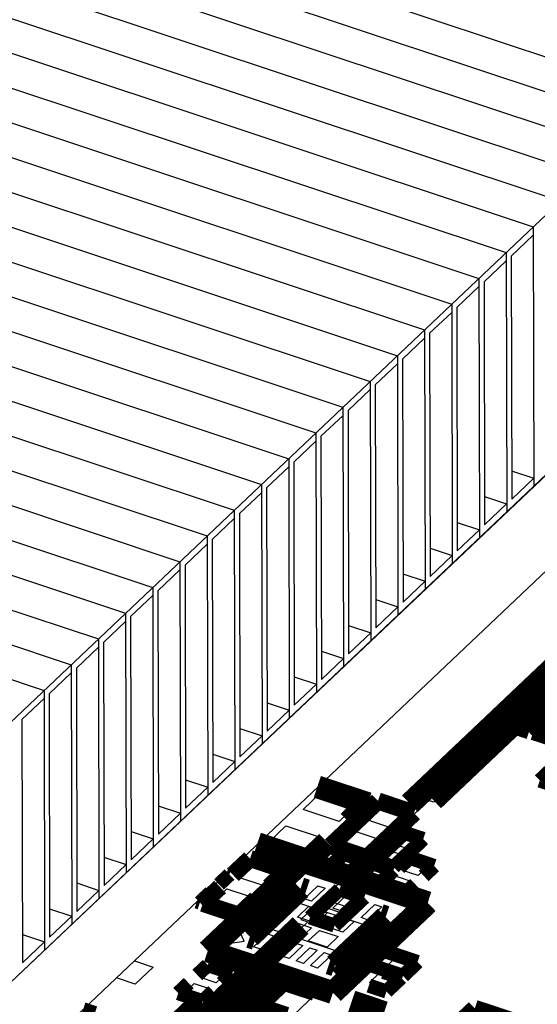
# Model space of a CAD drawing. Extents: x 0 to 1189, y 0 to 841.
# Tile 280 of 297: x 620.4 to 625.88, y 554.97 to 565.4. Entities that reach past the tile are written whole.
import ezdxf

# ---------------------------------------------------------------- set-up
doc = ezdxf.new("R2010")
doc.units = 0
doc.header["$LTSCALE"] = 65.395
doc.layers.get('0').update_dxf_attribs({"linetype": 'CONTINUOUS'})
doc.layers.add('AL-BASE_ES7632BT_22_2', color=7, linetype='CONTINUOUS')
doc.layers.add('PRT0002_2', color=7, linetype='CONTINUOUS')

msp = doc.modelspace()

# ---------------------------------------------------------------- linework, layer by layer
at = {"color": 7, "linetype": 'Continuous'}
for p, q in [((629.633, 561.702), (624.783, 557.106)), ((625.765, 558.1), (625.862, 558.192)), ((625.862, 558.192), (626.03, 558.136)), ((625.603, 557.946), (625.699, 558.038)), ((625.699, 558.038), (625.867, 557.982)), ((625.933, 558.045), (625.765, 558.1)), ((625.771, 557.891), (625.603, 557.946)), ((625.867, 557.982), (625.771, 557.891)), ((623.397, 557.029), (623.579, 557.202)), ((623.579, 557.202), (623.961, 557.075)), ((623.961, 557.075), (623.78, 556.902)), ((624.725, 557.125), (624.476, 556.888)), ((624.783, 557.106), (624.725, 557.125)), ((623.78, 556.902), (623.397, 557.029)), ((624.074, 556.92), (624.219, 557.058)), ((624.219, 557.058), (624.463, 556.977)), ((624.463, 556.977), (624.318, 556.839)), ((624.533, 556.869), (623.97, 556.335)), ((624.318, 556.839), (624.074, 556.92)), ((624.476, 556.888), (624.533, 556.869)), ((623.034, 556.685), (623.216, 556.857)), ((623.216, 556.857), (623.598, 556.73)), ((623.801, 556.662), (623.946, 556.8)), ((623.946, 556.8), (624.191, 556.718)), ((624.333, 556.671), (624.429, 556.762)), ((624.429, 556.762), (624.597, 556.706)), ((622.946, 556.693), (623.284, 556.581)), ((623.416, 556.558), (623.034, 556.685)), ((623.598, 556.73), (623.416, 556.558)), ((624.046, 556.581), (623.801, 556.662)), ((624.191, 556.718), (624.046, 556.581)), ((624.501, 556.615), (624.333, 556.671)), ((624.597, 556.706), (624.501, 556.615)), ((623.284, 556.581), (623.061, 556.37)), ((624.17, 556.517), (624.267, 556.608)), ((624.267, 556.608), (624.435, 556.552)), ((624.435, 556.552), (624.338, 556.461)), ((622.718, 556.311), (622.864, 556.448)), ((623.061, 556.37), (622.724, 556.482)), ((622.864, 556.448), (623.108, 556.367)), ((623.747, 556.425), (623.847, 556.52)), ((623.847, 556.52), (624.009, 556.466)), ((624.009, 556.466), (623.909, 556.371)), ((624.338, 556.461), (624.17, 556.517)), ((624.449, 556.385), (624.545, 556.477)), ((624.545, 556.477), (624.713, 556.421)), ((623.108, 556.367), (622.963, 556.229)), ((623.897, 556.359), (623.375, 555.864)), ((623.909, 556.371), (623.747, 556.425)), ((623.97, 556.335), (623.897, 556.359)), ((624.02, 556.334), (624.12, 556.429)), ((624.12, 556.429), (624.283, 556.375)), ((624.283, 556.375), (624.183, 556.28)), ((624.617, 556.33), (624.449, 556.385)), ((624.713, 556.421), (624.617, 556.33)), ((622.963, 556.229), (622.718, 556.311)), ((624.183, 556.28), (624.02, 556.334)), ((624.286, 556.231), (624.383, 556.323)), ((624.383, 556.323), (624.551, 556.267)), ((624.551, 556.267), (624.454, 556.176)), ((622.446, 556.052), (622.591, 556.19)), ((622.591, 556.19), (622.836, 556.109)), ((623.41, 556.084), (623.555, 556.222)), ((623.632, 556.197), (623.486, 556.059)), ((623.555, 556.222), (623.632, 556.197)), ((623.56, 556.034), (623.706, 556.172)), ((623.782, 556.147), (623.637, 556.009)), ((623.706, 556.172), (623.782, 556.147)), ((624.454, 556.176), (624.286, 556.231)), ((622.69, 555.971), (622.446, 556.052)), ((622.836, 556.109), (622.69, 555.971)), ((623.024, 555.774), (623.319, 556.053)), ((623.319, 556.053), (624.083, 555.799)), ((623.486, 556.059), (623.41, 556.084)), ((623.637, 556.009), (623.56, 556.034)), ((623.711, 555.984), (623.856, 556.122)), ((623.932, 556.097), (623.787, 555.959)), ((623.856, 556.122), (623.932, 556.097)), ((623.861, 555.934), (624.006, 556.072)), ((624.083, 556.047), (623.938, 555.909)), ((624.006, 556.072), (624.083, 556.047)), ((623.338, 555.89), (623.456, 556.002)), ((623.456, 556.002), (623.654, 555.936)), ((623.654, 555.936), (623.536, 555.824)), ((623.787, 555.959), (623.711, 555.984)), ((623.938, 555.909), (623.861, 555.934)), ((624.012, 555.884), (624.157, 556.022)), ((624.233, 555.997), (624.088, 555.859)), ((624.157, 556.022), (624.233, 555.997)), ((623.448, 555.84), (617.081, 549.806)), ((623.17, 555.731), (623.288, 555.843)), ((623.288, 555.843), (623.486, 555.777)), ((623.536, 555.824), (623.338, 555.89)), ((623.375, 555.864), (623.448, 555.84)), ((623.62, 555.796), (623.738, 555.908)), ((623.738, 555.908), (623.937, 555.842)), ((623.937, 555.842), (623.819, 555.73)), ((624.088, 555.859), (624.012, 555.884)), ((622.71, 555.773), (622.528, 555.601)), ((622.772, 555.636), (622.71, 555.773)), ((622.873, 555.576), (623.019, 555.714)), ((623.019, 555.714), (623.095, 555.688)), ((623.788, 555.519), (623.024, 555.774)), ((623.368, 555.665), (623.17, 555.731)), ((623.486, 555.777), (623.368, 555.665)), ((623.452, 555.637), (623.57, 555.749)), ((623.57, 555.749), (623.769, 555.683)), ((623.819, 555.73), (623.62, 555.796)), ((624.083, 555.799), (623.788, 555.519)), ((622.528, 555.601), (622.772, 555.636)), ((623.095, 555.688), (622.95, 555.551)), ((623.024, 555.526), (623.169, 555.664)), ((623.245, 555.638), (623.1, 555.501)), ((623.169, 555.664), (623.245, 555.638)), ((623.174, 555.476), (623.32, 555.614)), ((623.32, 555.614), (623.396, 555.588)), ((623.651, 555.571), (623.452, 555.637)), ((623.769, 555.683), (623.651, 555.571)), ((622.95, 555.551), (622.873, 555.576)), ((623.1, 555.501), (623.024, 555.526)), ((623.396, 555.588), (623.251, 555.45)), ((623.325, 555.426), (623.47, 555.564)), ((623.546, 555.538), (623.401, 555.4)), ((623.47, 555.564), (623.546, 555.538)), ((623.475, 555.376), (623.62, 555.514)), ((623.62, 555.514), (623.697, 555.488)), ((621.611, 555.428), (621.811, 555.361)), ((623.251, 555.45), (623.174, 555.476)), ((623.401, 555.4), (623.325, 555.426)), ((623.697, 555.488), (623.552, 555.35)), ((621.811, 555.361), (621.62, 555.18)), ((622.31, 555.25), (622.406, 555.341)), ((622.406, 555.341), (622.575, 555.285)), ((622.754, 555.225), (622.85, 555.316)), ((622.85, 555.316), (623.018, 555.26)), ((623.552, 555.35), (623.475, 555.376)), ((621.62, 555.18), (621.42, 555.247)), ((622.478, 555.194), (622.31, 555.25)), ((622.575, 555.285), (622.478, 555.194)), ((622.922, 555.169), (622.754, 555.225)), ((623.018, 555.26), (622.922, 555.169)), ((622.148, 555.096), (622.244, 555.187)), ((622.316, 555.04), (622.148, 555.096)), ((622.244, 555.187), (622.412, 555.131)), ((622.412, 555.131), (622.316, 555.04)), ((622.591, 555.071), (622.688, 555.162)), ((622.688, 555.162), (622.856, 555.106)), ((622.856, 555.106), (622.76, 555.015)), ((622.99, 554.951), (623.217, 555.167)), ((623.217, 555.167), (623.523, 555.065)), ((622.76, 555.015), (622.591, 555.071)), ((623.523, 555.065), (623.295, 554.85))]:
    msp.add_line(p, q, dxfattribs=at)
at = {"color": 1, "linetype": 'Continuous'}
for p, q in [((623.803, 556.143), (623.707, 556.052)), ((623.972, 556.087), (623.803, 556.143)), ((623.707, 556.052), (623.875, 555.996)), ((623.875, 555.996), (623.972, 556.087)), ((623.641, 555.989), (623.545, 555.898)), ((623.809, 555.933), (623.641, 555.989)), ((623.713, 555.842), (623.809, 555.933)), ((623.545, 555.898), (623.713, 555.842)), ((624.102, 555.548), (624.002, 555.453)), ((624.264, 555.494), (624.102, 555.548)), ((624.002, 555.453), (624.164, 555.399)), ((624.164, 555.399), (624.264, 555.494)), ((624.375, 555.457), (624.275, 555.362)), ((624.537, 555.403), (624.375, 555.457)), ((624.437, 555.308), (624.537, 555.403)), ((623.927, 555.382), (623.827, 555.288)), ((624.089, 555.329), (623.927, 555.382)), ((623.989, 555.234), (624.089, 555.329)), ((624.275, 555.362), (624.437, 555.308)), ((623.827, 555.288), (623.989, 555.234)), ((624.2, 555.292), (624.1, 555.197)), ((624.1, 555.197), (624.263, 555.143)), ((624.363, 555.238), (624.2, 555.292)), ((624.263, 555.143), (624.363, 555.238))]:
    msp.add_line(p, q, dxfattribs=at)
at = {"color": 7, "linetype": 'Continuous'}
for points, const_width in [([(624.529, 557.091), (629.438, 561.744)], 0.242), ([(624.775, 557.131), (629.589, 561.694)], 0.242), ([(625.843, 558.233), (625.53, 557.936)], 0.151), ([(625.789, 557.849), (626.103, 558.146)], 0.151), ([(626.103, 558.146), (625.843, 558.233)], 0.151), ([(626.146, 558.138), (625.832, 557.841)], 0.151), ([(625.53, 557.936), (625.789, 557.849)], 0.151), ([(625.832, 557.841), (626.092, 557.755)], 0.151), ([(626.059, 557.484), (625.905, 557.337)], 0.151), ([(624.083, 557.092), (623.548, 557.27)], 0.242), ([(625.905, 557.337), (626.432, 557.162)], 0.151), ([(624.191, 557.12), (623.691, 556.646)], 0.181), ([(623.879, 556.898), (624.083, 557.092)], 0.242), ([(624.573, 556.992), (624.191, 557.12)], 0.181), ([(624.074, 556.519), (624.573, 556.992)], 0.181), ([(623.957, 556.357), (624.489, 556.86)], 0.242), ([(624.411, 556.803), (624.097, 556.506)], 0.151), ([(624.67, 556.717), (624.411, 556.803)], 0.151), ([(623.447, 556.49), (622.912, 556.668)], 0.242), ([(623.652, 556.683), (623.447, 556.49)], 0.242), ([(624.357, 556.42), (624.67, 556.717)], 0.151), ([(623.691, 556.646), (624.074, 556.519)], 0.181), ([(622.388, 555.531), (623.374, 556.465)], 0.242), ([(622.654, 556.338), (622.836, 556.51)], 0.181), ([(622.836, 556.51), (623.218, 556.383)], 0.181), ([(623.396, 556.481), (624.718, 556.042)], 0.242), ([(623.828, 556.561), (623.674, 556.415)], 0.151), ([(624.016, 556.499), (623.828, 556.561)], 0.151), ([(624.097, 556.506), (624.357, 556.42)], 0.151), ([(624.527, 556.518), (624.415, 556.412)], 0.151), ([(624.786, 556.431), (624.527, 556.518)], 0.151), ([(623.218, 556.383), (623.036, 556.211)], 0.181), ([(623.674, 556.415), (623.861, 556.352)], 0.151), ([(624.356, 556.386), (624.168, 556.448)], 0.151), ([(624.201, 556.239), (624.356, 556.386)], 0.151), ([(624.675, 556.326), (624.786, 556.431)], 0.151), ([(622.507, 556.236), (622.618, 556.341)], 0.151), ([(622.618, 556.341), (622.586, 556.352)], 0.151), ([(624.014, 556.302), (624.201, 556.239)], 0.151), ([(624.324, 556.326), (624.213, 556.221)], 0.151), ([(622.518, 556.209), (622.336, 556.036)], 0.181), ([(622.834, 555.682), (623.37, 556.191)], 0.242), ([(623.37, 556.191), (623.43, 556.171)], 0.242), ([(623.471, 555.887), (623.785, 556.184)], 0.151), ([(623.785, 556.184), (624.045, 556.098)], 0.151), ([(624.213, 556.221), (624.473, 556.134)], 0.151), ([(624.473, 556.134), (624.584, 556.24)], 0.151), ([(622.273, 556.055), (622.305, 556.044)], 0.151), ([(622.305, 556.044), (622.416, 556.15)], 0.151), ([(622.718, 555.909), (622.9, 556.082)], 0.181), ([(624.718, 556.042), (623.714, 555.09)], 0.242), ([(624.045, 556.098), (623.731, 555.801)], 0.151), ([(622.336, 556.036), (622.718, 555.909)], 0.181), ([(624.273, 555.89), (624.213, 555.91)], 0.242), ([(617.072, 549.831), (623.372, 555.801)], 0.242), ([(623.731, 555.801), (623.471, 555.887)], 0.151), ([(623.736, 555.382), (624.273, 555.89)], 0.242), ([(622.834, 555.682), (622.894, 555.662)], 0.242), ([(623.714, 555.09), (622.388, 555.531)], 0.242), ([(623.929, 555.443), (624.083, 555.589)], 0.151), ([(624.083, 555.589), (624.61, 555.414)], 0.151), ([(623.736, 555.382), (623.676, 555.402)], 0.242), ([(624.456, 555.267), (623.929, 555.443)], 0.151), ([(622.388, 555.382), (622.277, 555.277)], 0.151), ([(622.648, 555.296), (622.388, 555.382)], 0.151), ([(622.832, 555.357), (622.518, 555.06)], 0.151), ([(623.092, 555.27), (622.832, 555.357)], 0.151), ([(623.754, 555.277), (623.908, 555.424)], 0.151), ([(623.908, 555.424), (624.096, 555.361)], 0.151), ([(624.61, 555.414), (624.456, 555.267)], 0.151), ([(622.536, 555.191), (622.648, 555.296)], 0.151), ([(622.778, 554.973), (623.092, 555.27)], 0.151), ([(622.868, 554.934), (623.186, 555.235)], 0.242), ([(623.186, 555.235), (623.53, 555.121)], 0.242), ([(623.941, 555.215), (623.754, 555.277)], 0.151), ([(624.248, 555.31), (624.436, 555.248)], 0.151), ([(624.436, 555.248), (624.281, 555.102)], 0.151), ([(622.186, 555.191), (622.075, 555.085)], 0.151), ([(624.281, 555.102), (624.094, 555.164)], 0.151), ([(622.077, 554.767), (622.29, 554.969)], 0.242), ([(622.075, 555.085), (622.334, 554.999)], 0.151), ([(622.334, 554.999), (622.446, 555.104)], 0.151), ([(622.518, 555.06), (622.778, 554.973)], 0.151), ([(624.256, 554.879), (623.912, 554.994)], 0.242), ([(621.193, 554.872), (621.068, 554.913)], 0.151), ([(622.672, 554.962), (622.445, 554.747)], 0.181), ([(622.978, 554.86), (622.672, 554.962)], 0.181), ([(623.212, 554.819), (622.868, 554.934)], 0.242), ([(623.938, 554.578), (624.256, 554.879)], 0.242), ([(625.216, 554.923), (624.989, 554.708)], 0.181), ([(626.056, 554.644), (625.216, 554.923)], 0.181)]:
    msp.add_lwpolyline(points, dxfattribs=dict(at, const_width=const_width))
at = {"layer": 'AL-BASE_ES7632BT_22_2', "color": 7, "linetype": 'Continuous'}
for p, q in [((616.917, 551.994), (629.434, 563.856)), ((616.92, 550.981), (629.436, 562.844))]:
    msp.add_line(p, q, dxfattribs=at)
at = {"layer": 'PRT0002_2', "color": 7, "linetype": 'Continuous'}
for p, q in [((606.213, 571.573), (627.275, 564.566)), ((605.926, 571.3), (626.987, 564.293)), ((605.638, 571.027), (626.699, 564.02)), ((605.35, 570.754), (626.411, 563.747)), ((605.062, 570.482), (626.123, 563.474)), ((604.774, 570.209), (625.836, 563.201)), ((604.486, 569.936), (625.548, 562.929)), ((604.198, 569.663), (625.26, 562.656)), ((603.91, 569.39), (624.972, 562.383)), ((603.623, 569.117), (624.684, 562.11)), ((603.335, 568.845), (624.396, 561.837)), ((603.047, 568.572), (624.108, 561.564)), ((602.759, 568.299), (623.82, 561.292)), ((602.471, 568.026), (623.533, 561.019)), ((602.183, 567.753), (623.245, 560.746)), ((601.895, 567.48), (622.957, 560.473)), ((601.607, 567.208), (622.669, 560.2)), ((601.32, 566.935), (622.381, 559.927)), ((601.032, 566.662), (622.093, 559.655)), ((600.744, 566.389), (621.805, 559.382)), ((600.456, 566.116), (621.517, 559.109)), ((600.168, 565.843), (621.23, 558.836)), ((599.88, 565.571), (620.942, 558.563)), ((599.592, 565.298), (620.654, 558.29)), ((627.563, 564.838), (618.639, 556.381)), ((625.836, 563.201), (625.842, 560.452)), ((625.836, 563.115), (625.602, 562.893)), ((625.548, 562.929), (625.554, 560.179)), ((625.548, 562.842), (625.314, 562.62)), ((625.602, 562.893), (625.607, 560.317)), ((625.26, 562.656), (625.266, 559.906)), ((625.314, 562.62), (625.319, 560.044)), ((625.26, 562.569), (625.026, 562.347)), ((624.972, 562.296), (624.738, 562.074)), ((624.972, 562.383), (624.978, 559.633)), ((625.026, 562.347), (625.031, 559.771)), ((618.645, 553.631), (627.569, 562.089)), ((624.684, 562.11), (624.69, 559.361)), ((624.684, 562.023), (624.45, 561.801)), ((624.738, 562.074), (624.743, 559.498)), ((624.396, 561.837), (624.402, 559.088)), ((624.45, 561.801), (624.456, 559.225)), ((624.396, 561.75), (624.162, 561.528)), ((624.108, 561.564), (624.114, 558.815)), ((624.109, 561.478), (623.874, 561.256)), ((624.162, 561.528), (624.168, 558.953)), ((623.82, 561.292), (623.826, 558.542)), ((623.874, 561.256), (623.88, 558.68)), ((623.821, 561.205), (623.586, 560.983)), ((623.533, 560.932), (623.299, 560.71)), ((623.533, 561.019), (623.539, 558.269)), ((623.586, 560.983), (623.592, 558.407)), ((623.245, 560.746), (623.251, 557.996)), ((623.245, 560.659), (623.011, 560.437)), ((623.299, 560.71), (623.304, 558.134)), ((625.606, 560.617), (625.841, 560.539)), ((625.607, 560.317), (625.841, 560.539)), ((622.957, 560.473), (622.963, 557.724)), ((623.011, 560.437), (623.016, 557.861)), ((622.957, 560.386), (622.723, 560.164)), ((625.319, 560.344), (625.553, 560.266)), ((622.669, 560.2), (622.675, 557.451)), ((625.319, 560.044), (625.553, 560.266)), ((622.669, 560.113), (622.435, 559.891)), ((622.723, 560.164), (622.728, 557.588)), ((625.031, 560.071), (625.266, 559.993)), ((625.031, 559.771), (625.266, 559.993)), ((622.381, 559.927), (622.387, 557.178)), ((622.435, 559.891), (622.44, 557.316)), ((622.381, 559.841), (622.147, 559.619)), ((624.743, 559.798), (624.978, 559.72)), ((624.743, 559.498), (624.978, 559.72)), ((622.093, 559.655), (622.099, 556.905)), ((622.147, 559.619), (622.153, 557.043)), ((622.093, 559.568), (621.859, 559.346)), ((624.455, 559.526), (624.69, 559.447)), ((621.805, 559.382), (621.811, 556.632)), ((624.456, 559.225), (624.69, 559.447)), ((621.806, 559.295), (621.571, 559.073)), ((621.859, 559.346), (621.865, 556.77)), ((624.167, 559.253), (624.402, 559.175)), ((624.168, 558.953), (624.402, 559.175)), ((621.517, 559.109), (621.523, 556.359)), ((621.571, 559.073), (621.577, 556.497)), ((621.518, 559.022), (621.283, 558.8)), ((623.879, 558.98), (624.114, 558.902)), ((623.88, 558.68), (624.114, 558.902)), ((621.23, 558.749), (620.996, 558.527)), ((621.23, 558.836), (621.236, 556.087)), ((621.283, 558.8), (621.289, 556.224)), ((623.591, 558.707), (623.826, 558.629)), ((620.942, 558.563), (620.948, 555.814)), ((623.592, 558.407), (623.826, 558.629)), ((620.942, 558.476), (620.708, 558.254)), ((620.996, 558.527), (621.001, 555.951)), ((623.303, 558.434), (623.538, 558.356)), ((623.304, 558.134), (623.538, 558.356)), ((620.654, 558.29), (620.66, 555.541)), ((620.708, 558.254), (620.713, 555.679)), ((620.654, 558.204), (620.42, 557.982)), ((623.016, 558.161), (623.25, 558.083)), ((623.016, 557.861), (623.25, 558.083)), ((620.42, 557.982), (620.425, 555.406)), ((622.728, 557.889), (622.963, 557.81)), ((622.728, 557.588), (622.963, 557.81)), ((622.44, 557.616), (622.675, 557.538)), ((622.44, 557.316), (622.675, 557.538)), ((622.152, 557.343), (622.387, 557.265)), ((622.153, 557.043), (622.387, 557.265)), ((621.864, 557.07), (622.099, 556.992)), ((621.865, 556.77), (622.099, 556.992)), ((621.576, 556.797), (621.811, 556.719)), ((621.577, 556.497), (621.811, 556.719)), ((621.288, 556.524), (621.523, 556.446)), ((621.289, 556.224), (621.523, 556.446)), ((621, 556.252), (621.235, 556.173)), ((621.001, 555.951), (621.235, 556.173)), ((620.713, 555.979), (620.947, 555.901)), ((620.713, 555.679), (620.947, 555.901)), ((620.425, 555.706), (620.66, 555.628)), ((620.425, 555.406), (620.66, 555.628))]:
    msp.add_line(p, q, dxfattribs=at)

doc.saveas('drawing.dxf')
